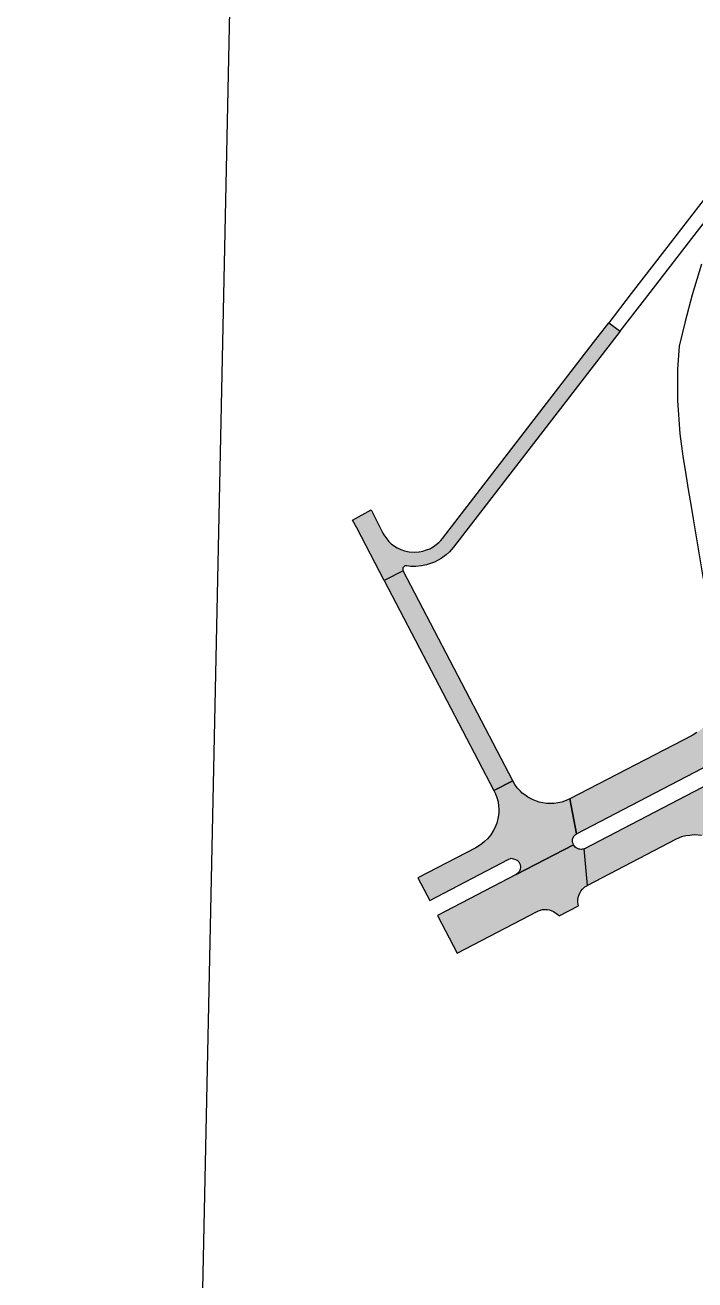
# Model space of a CAD drawing. Extents: x 2356431 to 2371438, y 6972864 to 6982525.
# Drawn here: x 2356583.2 to 2356625.8, y 6974725.2 to 6974805 of the extents above; entities that cross this region are included whole.
import ezdxf

# ---------------------------------------------------------------- set-up
doc = ezdxf.new("R2010")
doc.units = 0
doc.header["$LTSCALE"] = 5.6
doc.layers.add('1', color=7, linetype='Continuous', lineweight=25)
doc.layers.add('9', color=7, linetype='Continuous', lineweight=13)

msp = doc.modelspace()

# ---------------------------------------------------------------- hatches: boundary and pattern name
at = {"layer": '9'}
for points in [[(2356620.337, 6974786.073), (2356621.062, 6974785.538), (2356610.459, 6974771.8), (2356610.203, 6974771.505), (2356609.983, 6974771.3), (2356609.676, 6974771.074), (2356609.25, 6974770.845), (2356608.746, 6974770.67), (2356608.412, 6974770.599), (2356608.064, 6974770.573), (2356607.738, 6974770.574), (2356607.48, 6974770.613), (2356607.359, 6974770.607), (2356607.288, 6974770.554), (2356607.23, 6974770.473), (2356607.226, 6974770.395), (2356607.231, 6974770.33), (2356607.245, 6974770.287), (2356606.041, 6974769.673), (2356604.296, 6974773.017), (2356604.034, 6974773.525), (2356605.207, 6974774.166), (2356605.966, 6974772.693), (2356606.062, 6974772.513), (2356606.162, 6974772.388), (2356606.319, 6974772.189), (2356606.497, 6974772.017), (2356606.69, 6974771.871), (2356606.88, 6974771.749), (2356607.108, 6974771.638), (2356607.33, 6974771.558), (2356607.633, 6974771.494), (2356607.978, 6974771.476), (2356608.268, 6974771.491), (2356608.51, 6974771.547), (2356608.744, 6974771.617), (2356608.947, 6974771.697), (2356609.165, 6974771.817), (2356609.355, 6974771.958), (2356609.519, 6974772.093), (2356609.656, 6974772.231), (2356609.747, 6974772.35), (2356619.373, 6974784.823)], [(2356606.041, 6974769.673), (2356613.022, 6974756.313), (2356614.226, 6974756.925), (2356607.245, 6974770.287)], [(2356627.359, 6974761.98), (2356627.262, 6974761.649), (2356627.125, 6974761.35), (2356626.894, 6974760.93), (2356626.575, 6974760.529), (2356626.293, 6974760.266), (2356625.935, 6974759.998), (2356625.64, 6974759.819), (2356617.864, 6974755.779), (2356618.278, 6974753.559), (2356626.788, 6974757.982), (2356626.894, 6974758.028), (2356627.001, 6974758.042), (2356627.13, 6974758.035), (2356627.239, 6974758.004), (2356627.343, 6974757.947), (2356627.423, 6974757.87), (2356627.51, 6974757.748), (2356627.728, 6974757.876), (2356630.995, 6974759.56), (2356630.81, 6974761.9), (2356630.81, 6974761.888), (2356628.484, 6974760.776), (2356628.496, 6974760.726), (2356628.458, 6974760.688), (2356628.37, 6974760.633), (2356627.666, 6974760.263), (2356627.585, 6974760.247), (2356627.51, 6974760.281), (2356627.496, 6974760.347), (2356627.522, 6974760.427), (2356627.618, 6974760.583), (2356627.754, 6974760.79), (2356627.852, 6974760.995), (2356627.934, 6974761.175), (2356628.033, 6974761.399), (2356628.101, 6974761.607), (2356628.114, 6974761.687)], [(2356618.766, 6974752.596), (2356627.286, 6974757.023), (2356627.374, 6974757.082), (2356627.478, 6974757.193), (2356627.536, 6974757.295), (2356627.56, 6974757.415), (2356627.569, 6974757.53), (2356627.557, 6974757.633), (2356627.528, 6974757.706), (2356627.51, 6974757.748), (2356627.728, 6974757.876), (2356630.995, 6974759.56), (2356631.182, 6974757.261), (2356630.201, 6974756.711), (2356630.128, 6974756.654), (2356630.026, 6974756.564), (2356629.992, 6974756.496), (2356629.958, 6974756.289), (2356628.856, 6974755.833), (2356628.636, 6974755.719), (2356628.635, 6974755.729), (2356628.632, 6974755.741), (2356628.629, 6974755.753), (2356628.623, 6974755.767), (2356628.613, 6974755.782), (2356628.602, 6974755.794), (2356628.584, 6974755.808), (2356628.568, 6974755.817), (2356628.547, 6974755.824), (2356628.528, 6974755.825), (2356628.511, 6974755.826), (2356628.492, 6974755.821), (2356628.472, 6974755.813), (2356626.55, 6974754.816), (2356626.512, 6974754.793), (2356626.467, 6974754.742), (2356626.436, 6974754.683), (2356626.428, 6974754.602), (2356626.439, 6974754.538), (2356626.477, 6974754.474), (2356626.521, 6974754.433), (2356626.567, 6974754.408), (2356626.606, 6974754.396), (2356626.839, 6974754.336), (2356627.146, 6974754.238), (2356627.467, 6974754.094), (2356627.57, 6974754.029), (2356627.876, 6974753.856), (2356628.154, 6974753.657), (2356628.364, 6974753.469), (2356628.4, 6974753.441), (2356628.441, 6974753.42), (2356628.489, 6974753.409), (2356628.536, 6974753.405), (2356628.605, 6974753.423), (2356628.652, 6974753.45), (2356628.694, 6974753.486), (2356628.714, 6974753.519), (2356628.736, 6974753.568), (2356628.743, 6974753.612), (2356628.744, 6974753.644), (2356628.969, 6974753.661), (2356628.982, 6974753.397), (2356628.999, 6974751.833), (2356628.324, 6974751.777), (2356628.216, 6974752.04), (2356628.128, 6974752.183), (2356628.024, 6974752.384), (2356627.81, 6974752.617), (2356627.48, 6974752.942), (2356627.128, 6974753.153), (2356626.705, 6974753.316), (2356626.245, 6974753.447), (2356625.794, 6974753.481), (2356625.502, 6974753.445), (2356625.241, 6974753.426), (2356624.969, 6974753.349), (2356624.622, 6974753.208), (2356624.583, 6974753.185), (2356618.974, 6974750.27)], [(2356608.939, 6974749.316), (2356613.937, 6974751.913), (2356614.132, 6974751.992), (2356614.334, 6974751.946), (2356614.516, 6974751.867), (2356614.61, 6974751.764), (2356614.697, 6974751.607), (2356614.728, 6974751.441), (2356614.704, 6974751.272), (2356614.642, 6974751.136), (2356614.556, 6974751.045), (2356614.435, 6974750.955), (2356618.09, 6974752.859), (2356618.063, 6974752.924), (2356618.032, 6974753.026), (2356618.029, 6974753.168), (2356618.057, 6974753.274), (2356618.13, 6974753.416), (2356618.219, 6974753.514), (2356618.278, 6974753.559), (2356617.864, 6974755.779), (2356617.527, 6974755.626), (2356617.34, 6974755.568), (2356617.092, 6974755.513), (2356616.858, 6974755.477), (2356616.671, 6974755.477), (2356616.378, 6974755.484), (2356616.132, 6974755.521), (2356615.901, 6974755.571), (2356615.742, 6974755.624), (2356615.518, 6974755.707), (2356615.346, 6974755.798), (2356615.182, 6974755.893), (2356615.053, 6974755.98), (2356614.836, 6974756.144), (2356614.725, 6974756.255), (2356614.611, 6974756.372), (2356614.508, 6974756.488), (2356614.365, 6974756.685), (2356614.226, 6974756.925), (2356613.025, 6974756.307), (2356613.131, 6974756.094), (2356613.21, 6974755.869), (2356613.289, 6974755.578), (2356613.326, 6974755.303), (2356613.337, 6974755.14), (2356613.336, 6974754.921), (2356613.319, 6974754.742), (2356613.281, 6974754.525), (2356613.209, 6974754.234), (2356613.079, 6974753.937), (2356612.989, 6974753.75), (2356612.829, 6974753.491), (2356612.614, 6974753.229), (2356612.429, 6974753.053), (2356612.265, 6974752.914), (2356612.107, 6974752.803), (2356611.874, 6974752.667), (2356608.18, 6974750.748)], [(2356609.437, 6974748.358), (2356610.682, 6974745.962), (2356615.78, 6974748.61), (2356615.863, 6974748.653), (2356615.995, 6974748.699), (2356616.122, 6974748.726), (2356616.287, 6974748.74), (2356616.419, 6974748.731), (2356616.573, 6974748.705), (2356616.665, 6974748.671), (2356616.813, 6974748.612), (2356616.907, 6974748.551), (2356617.036, 6974748.464), (2356617.12, 6974748.386), (2356617.173, 6974748.321), (2356618.412, 6974748.964), (2356618.386, 6974749.065), (2356618.366, 6974749.208), (2356618.367, 6974749.344), (2356618.385, 6974749.496), (2356618.428, 6974749.627), (2356618.486, 6974749.779), (2356618.553, 6974749.898), (2356618.666, 6974750.033), (2356618.73, 6974750.101), (2356618.824, 6974750.176), (2356618.898, 6974750.228), (2356618.974, 6974750.27), (2356618.766, 6974752.596), (2356618.661, 6974752.565), (2356618.595, 6974752.558), (2356618.503, 6974752.565), (2356618.43, 6974752.577), (2356618.35, 6974752.608), (2356618.273, 6974752.648), (2356618.197, 6974752.709), (2356618.146, 6974752.772), (2356618.108, 6974752.827), (2356618.09, 6974752.859), (2356614.435, 6974750.955)]]:
    msp.add_hatch(color=256, dxfattribs=at).paths.add_polyline_path(points)

# ---------------------------------------------------------------- linework, layer by layer
at = {"layer": '1', "lineweight": 13}
msp.add_lwpolyline([(2356430.785, 6974443.876), (2356593.614, 6974682.372), (2356598.063, 6974893.324), (2356675.176, 6974911.84), (2356695.376, 6974666.854), (2356491.76, 6974388.684)], close=True, dxfattribs=at)
at = {"layer": '9'}
for points in [[(2356626.419, 6974793.946), (2356623.89, 6974790.674), (2356621.754, 6974787.934), (2356620.337, 6974786.073), (2356621.062, 6974785.538), (2356622.605, 6974787.531), (2356626.351, 6974792.386)], [(2356626.247, 6974789.808), (2356625.639, 6974787.858), (2356625.197, 6974786.155), (2356624.829, 6974784.588), (2356624.712, 6974783.135), (2356624.702, 6974781.124), (2356624.851, 6974779.02), (2356625.054, 6974777.579), (2356625.233, 6974776.426), (2356625.416, 6974775.334), (2356625.551, 6974774.51), (2356625.702, 6974773.596), (2356625.797, 6974773.081), (2356626.344, 6974769.785)], [(2356625.935, 6974759.998), (2356625.64, 6974759.819), (2356617.864, 6974755.779), (2356618.278, 6974753.559), (2356626.788, 6974757.982)], [(2356626.245, 6974753.447), (2356625.794, 6974753.481), (2356625.502, 6974753.445), (2356625.241, 6974753.426), (2356624.969, 6974753.349), (2356624.622, 6974753.208), (2356624.583, 6974753.185), (2356618.974, 6974750.27), (2356618.766, 6974752.596), (2356627.286, 6974757.023)]]:
    msp.add_lwpolyline(points, dxfattribs=at)
for points in [[(2356620.337, 6974786.073), (2356621.062, 6974785.538), (2356610.459, 6974771.8), (2356610.203, 6974771.505), (2356609.983, 6974771.3), (2356609.676, 6974771.074), (2356609.25, 6974770.845), (2356608.746, 6974770.67), (2356608.412, 6974770.599), (2356608.064, 6974770.573), (2356607.738, 6974770.574), (2356607.48, 6974770.613), (2356607.359, 6974770.607), (2356607.288, 6974770.554), (2356607.23, 6974770.473), (2356607.226, 6974770.395), (2356607.231, 6974770.33), (2356607.245, 6974770.287), (2356606.041, 6974769.673), (2356604.296, 6974773.017), (2356604.034, 6974773.525), (2356605.207, 6974774.166), (2356605.966, 6974772.693), (2356606.062, 6974772.513), (2356606.162, 6974772.388), (2356606.319, 6974772.189), (2356606.497, 6974772.017), (2356606.69, 6974771.871), (2356606.88, 6974771.749), (2356607.108, 6974771.638), (2356607.33, 6974771.558), (2356607.633, 6974771.494), (2356607.978, 6974771.476), (2356608.268, 6974771.491), (2356608.51, 6974771.547), (2356608.744, 6974771.617), (2356608.947, 6974771.697), (2356609.165, 6974771.817), (2356609.355, 6974771.958), (2356609.519, 6974772.093), (2356609.656, 6974772.231), (2356609.747, 6974772.35), (2356619.373, 6974784.823)], [(2356606.041, 6974769.673), (2356613.022, 6974756.313), (2356614.226, 6974756.925), (2356607.245, 6974770.287)], [(2356608.939, 6974749.316), (2356613.937, 6974751.913), (2356614.132, 6974751.992), (2356614.334, 6974751.946), (2356614.516, 6974751.867), (2356614.61, 6974751.764), (2356614.697, 6974751.607), (2356614.728, 6974751.441), (2356614.704, 6974751.272), (2356614.642, 6974751.136), (2356614.556, 6974751.045), (2356614.435, 6974750.955), (2356618.09, 6974752.859), (2356618.063, 6974752.924), (2356618.032, 6974753.026), (2356618.029, 6974753.168), (2356618.057, 6974753.274), (2356618.13, 6974753.416), (2356618.219, 6974753.514), (2356618.278, 6974753.559), (2356617.864, 6974755.779), (2356617.527, 6974755.626), (2356617.34, 6974755.568), (2356617.092, 6974755.513), (2356616.858, 6974755.477), (2356616.671, 6974755.477), (2356616.378, 6974755.484), (2356616.132, 6974755.521), (2356615.901, 6974755.571), (2356615.742, 6974755.624), (2356615.518, 6974755.707), (2356615.346, 6974755.798), (2356615.182, 6974755.893), (2356615.053, 6974755.98), (2356614.836, 6974756.144), (2356614.725, 6974756.255), (2356614.611, 6974756.372), (2356614.508, 6974756.488), (2356614.365, 6974756.685), (2356614.226, 6974756.925), (2356613.025, 6974756.307), (2356613.131, 6974756.094), (2356613.21, 6974755.869), (2356613.289, 6974755.578), (2356613.326, 6974755.303), (2356613.337, 6974755.14), (2356613.336, 6974754.921), (2356613.319, 6974754.742), (2356613.281, 6974754.525), (2356613.209, 6974754.234), (2356613.079, 6974753.937), (2356612.989, 6974753.75), (2356612.829, 6974753.491), (2356612.614, 6974753.229), (2356612.429, 6974753.053), (2356612.265, 6974752.914), (2356612.107, 6974752.803), (2356611.874, 6974752.667), (2356608.18, 6974750.748)], [(2356609.437, 6974748.358), (2356610.682, 6974745.962), (2356615.78, 6974748.61), (2356615.863, 6974748.653), (2356615.995, 6974748.699), (2356616.122, 6974748.726), (2356616.287, 6974748.74), (2356616.419, 6974748.731), (2356616.573, 6974748.705), (2356616.665, 6974748.671), (2356616.813, 6974748.612), (2356616.907, 6974748.551), (2356617.036, 6974748.464), (2356617.12, 6974748.386), (2356617.173, 6974748.321), (2356618.412, 6974748.964), (2356618.386, 6974749.065), (2356618.366, 6974749.208), (2356618.367, 6974749.344), (2356618.385, 6974749.496), (2356618.428, 6974749.627), (2356618.486, 6974749.779), (2356618.553, 6974749.898), (2356618.666, 6974750.033), (2356618.73, 6974750.101), (2356618.824, 6974750.176), (2356618.898, 6974750.228), (2356618.974, 6974750.27), (2356618.766, 6974752.596), (2356618.661, 6974752.565), (2356618.595, 6974752.558), (2356618.503, 6974752.565), (2356618.43, 6974752.577), (2356618.35, 6974752.608), (2356618.273, 6974752.648), (2356618.197, 6974752.709), (2356618.146, 6974752.772), (2356618.108, 6974752.827), (2356618.09, 6974752.859), (2356614.435, 6974750.955)]]:
    msp.add_lwpolyline(points, close=True, dxfattribs=at)

doc.saveas('drawing.dxf')
